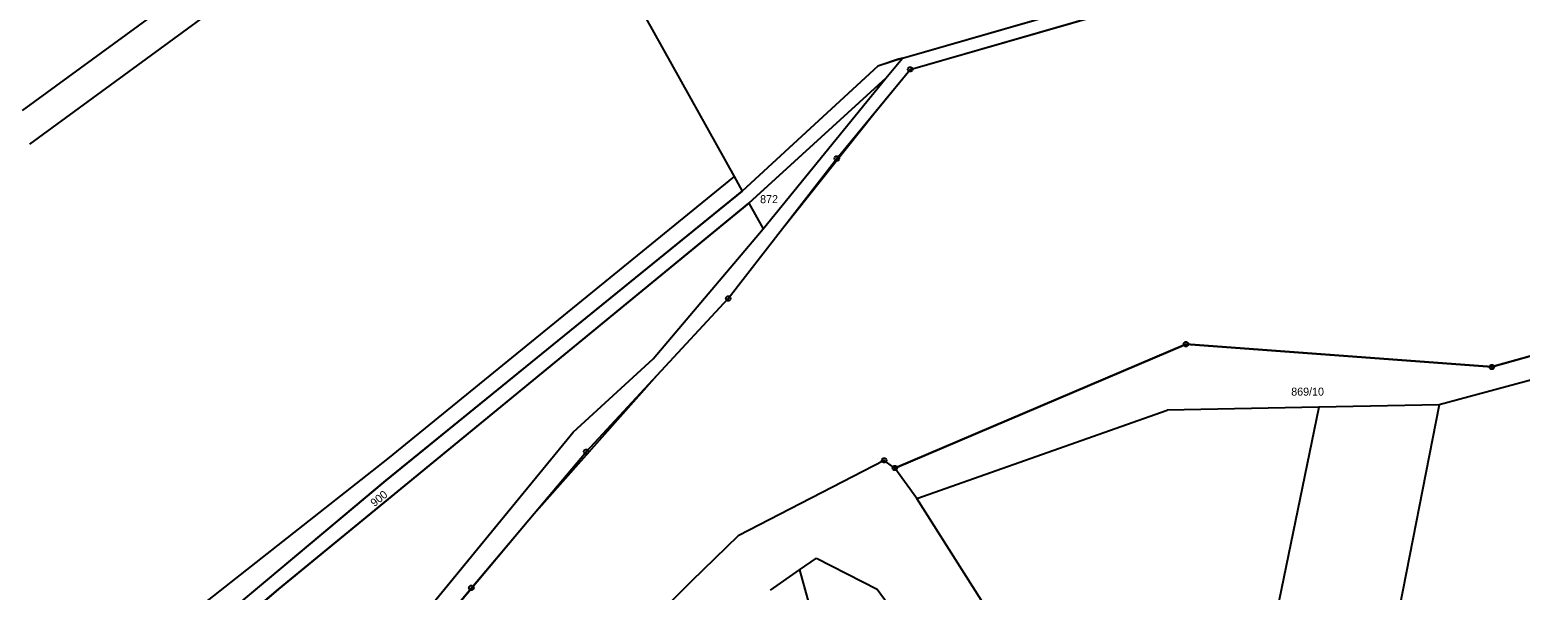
# Model space of a CAD drawing. Extents: x -593358 to -590116, y -1072518 to -1068420.
# Drawn here: x -591775.9 to -591459.2, y -1069563 to -1069443.9 of the extents above; entities that cross this region are included whole.
import ezdxf

# ---------------------------------------------------------------- set-up
doc = ezdxf.new("R2010")
doc.units = 0
for name, color, linetype in [('lesy', 7, 'Continuous'), ('Parcela KN', 7, 'Continuous'), ('Parcela ZE', 7, 'Continuous'), ('Parcelní číslo', 7, 'Continuous'), ('Vrstva 24', 7, 'Continuous')]:
    doc.layers.add(name, color=color, linetype=linetype)

msp = doc.modelspace()

# ---------------------------------------------------------------- linework, layer by layer
at = {"layer": 'lesy'}
for points in [[(-591788.24, -1069736.49), (-591785.88, -1069723.95), (-591770.24, -1069699.53), (-591745.76, -1069655.58), (-591713.32, -1069593.91), (-591660.42, -1069529.42), (-591643.41, -1069513.81), (-591620.08, -1069486.21), (-591594.04, -1069454.19), (-591590.48, -1069449.89), (-591534.28, -1069433.71), (-591478.08, -1069417.53), (-591424.765, -1069411.93), (-591371.45, -1069406.33), (-591306.82, -1069370.55), (-591242.19, -1069334.77), (-591205.03, -1069324.48), (-591167.87, -1069314.19)], [(-591802.62, -1069827.95), (-591794.135, -1069782.015), (-591785.65, -1069736.08), (-591783.62, -1069725.11), (-591767.53, -1069699.66), (-591757.115, -1069680.815), (-591746.7, -1069661.97), (-591735.41, -1069640.745), (-591717.8, -1069606.51), (-591696.575, -1069579.88), (-591669.865, -1069548.015), (-591642.575, -1069517.265), (-591627.48, -1069500.99), (-591615.95, -1069486.12), (-591596.625, -1069461.785), (-591588.83, -1069452.32), (-591533.62, -1069436.365), (-591478.41, -1069420.41), (-591423.035, -1069414.925), (-591367.66, -1069409.44), (-591304.685, -1069373.225), (-591241.71, -1069337.01), (-591203.8, -1069327.095), (-591165.89, -1069317.18)], [(-591591.108, -1069450.045), (-591595.71, -1069451.61), (-591610.115, -1069464.89), (-591624.52, -1069478.17), (-591662.39, -1069508.92), (-591700.26, -1069539.67), (-591751.9, -1069582.96), (-591784.05, -1069616.83), (-591816.2, -1069650.7), (-591837.52, -1069674.625), (-591858.84, -1069698.55), (-591874.49, -1069718.645), (-591890.14, -1069738.74), (-591895.04, -1069747.01)], [(-591895.04, -1069747.01), (-591888.92, -1069743.07), (-591872.55, -1069721.865), (-591856.18, -1069700.66), (-591838.67, -1069681.295), (-591821.16, -1069661.93), (-591789.56, -1069627.41), (-591749.53, -1069585.31), (-591723.03, -1069562.78), (-591673.06, -1069521.75), (-591623.09, -1069480.72), (-591594.04, -1069454.19)], [(-591592.11, -1069537.01), (-591561.17, -1069523.855), (-591530.23, -1069510.7), (-591497.75, -1069513.12), (-591465.27, -1069515.54), (-591430.77, -1069505.84), (-591390.345, -1069505.965), (-591349.92, -1069506.09), (-591332.54, -1069510.29), (-591310.14, -1069525.05), (-591290.51, -1069524.43), (-591261.96, -1069540.9)]]:
    msp.add_lwpolyline(points, dxfattribs=at)
at = {"layer": 'Parcela KN'}
for p, q in [((-591590.48, -1069449.89), (-591478.08, -1069417.53)), ((-591775.88, -1069468.22), (-591707.35, -1069418.01)), ((-591588.83, -1069452.32), (-591478.41, -1069420.41)), ((-591777.41, -1069461.05), (-591745.71, -1069437.89)), ((-591647.09, -1069437.74), (-591626.24, -1069475.09)), ((-591595.71, -1069451.61), (-591624.52, -1069478.17)), ((-591604.42, -1069471.25), (-591588.83, -1069452.32)), ((-591590.48, -1069449.89), (-591595.71, -1069451.61)), ((-591594.04, -1069454.19), (-591590.48, -1069449.89)), ((-591594.04, -1069454.19), (-591623.09, -1069480.72)), ((-591620.08, -1069486.21), (-591594.04, -1069454.19)), ((-591627.48, -1069500.99), (-591604.42, -1069471.25)), ((-591626.24, -1069475.09), (-591699.87, -1069535.04)), ((-591626.24, -1069475.09), (-591624.52, -1069478.17)), ((-591623.09, -1069480.72), (-591723.03, -1069562.78)), ((-591700.26, -1069539.67), (-591624.52, -1069478.17)), ((-591623.09, -1069480.72), (-591620.08, -1069486.21)), ((-591643.41, -1069513.81), (-591620.08, -1069486.21)), ((-591657.67, -1069533.54), (-591627.48, -1069500.99)), ((-591430.77, -1069505.84), (-591465.27, -1069515.54)), ((-591530.23, -1069510.7), (-591592.11, -1069537.01)), ((-591465.27, -1069515.54), (-591530.23, -1069510.7)), ((-591660.42, -1069529.42), (-591643.41, -1069513.81)), ((-591449.69, -1069516.34), (-591476.43, -1069523.56)), ((-591587.43, -1069543.5), (-591534.22, -1069524.74)), ((-591502.02, -1069524.1), (-591534.22, -1069524.74)), ((-591476.43, -1069523.56), (-591502.02, -1069524.1)), ((-591713.32, -1069593.91), (-591660.42, -1069529.42)), ((-591682.06, -1069562.49), (-591657.67, -1069533.54)), ((-591699.87, -1069535.04), (-591753.31, -1069577.11)), ((-591594.37, -1069535.4), (-591625.38, -1069551.44)), ((-591592.11, -1069537.01), (-591594.37, -1069535.4)), ((-591587.43, -1069543.5), (-591592.11, -1069537.01)), ((-591751.9, -1069582.96), (-591700.26, -1069539.67)), ((-591569.68, -1069571.48), (-591587.43, -1069543.5)), ((-591625.38, -1069551.44), (-591635.39, -1069561.16)), ((-591612.32, -1069558.66), (-591608.72, -1069556.16)), ((-591608.72, -1069556.16), (-591595.82, -1069562.77)), ((-591618.55, -1069563), (-591612.32, -1069558.66)), ((-591612.32, -1069558.66), (-591586.8, -1069652.16)), ((-591723.03, -1069562.78), (-591749.53, -1069585.31)), ((-591711.09, -1069597.27), (-591682.06, -1069562.49)), ((-591635.39, -1069561.16), (-591655.03, -1069580.59)), ((-591595.82, -1069562.77), (-591584.56, -1069578.15))]:
    msp.add_line(p, q, dxfattribs=at)
at = {"layer": 'Parcela ZE'}
for p, q in [((-591502.02, -1069524.1), (-591523.19, -1069626.8)), ((-591476.43, -1069523.56), (-591498.11, -1069634.12))]:
    msp.add_line(p, q, dxfattribs=at)
at = {"layer": 'Vrstva 24'}
for p, q in [((-591588.95, -1069452.32), (-591588.71, -1069452.32)), ((-591604.54, -1069471.25), (-591604.3, -1069471.25)), ((-591627.6, -1069500.99), (-591627.36, -1069500.99)), ((-591530.35, -1069510.7), (-591530.11, -1069510.7)), ((-591465.39, -1069515.54), (-591465.15, -1069515.54)), ((-591657.79, -1069533.54), (-591657.55, -1069533.54)), ((-591594.49, -1069535.4), (-591594.25, -1069535.4)), ((-591592.23, -1069537.01), (-591591.99, -1069537.01)), ((-591682.18, -1069562.49), (-591681.94, -1069562.49))]:
    msp.add_line(p, q, dxfattribs=at)
for points in [[(-591588.68, -1069451.84), (-591588.43, -1069452.02), (-591588.33, -1069452.31), (-591588.43, -1069452.6), (-591588.68, -1069452.78), (-591588.99, -1069452.78), (-591589.24, -1069452.6), (-591589.34, -1069452.31), (-591589.24, -1069452.02), (-591588.99, -1069451.84)], [(-591604.27, -1069470.77), (-591604.02, -1069470.95), (-591603.92, -1069471.24), (-591604.02, -1069471.53), (-591604.27, -1069471.71), (-591604.58, -1069471.71), (-591604.83, -1069471.53), (-591604.93, -1069471.24), (-591604.83, -1069470.95), (-591604.58, -1069470.77)], [(-591627.33, -1069500.51), (-591627.08, -1069500.69), (-591626.98, -1069500.98), (-591627.08, -1069501.27), (-591627.33, -1069501.45), (-591627.64, -1069501.45), (-591627.89, -1069501.27), (-591627.99, -1069500.98), (-591627.89, -1069500.69), (-591627.64, -1069500.51)], [(-591530.08, -1069510.22), (-591529.83, -1069510.4), (-591529.73, -1069510.69), (-591529.83, -1069510.98), (-591530.08, -1069511.16), (-591530.39, -1069511.16), (-591530.64, -1069510.98), (-591530.74, -1069510.69), (-591530.64, -1069510.4), (-591530.39, -1069510.22)], [(-591465.12, -1069515.06), (-591464.87, -1069515.24), (-591464.77, -1069515.53), (-591464.87, -1069515.82), (-591465.12, -1069516), (-591465.43, -1069516), (-591465.68, -1069515.82), (-591465.78, -1069515.53), (-591465.68, -1069515.24), (-591465.43, -1069515.06)], [(-591657.52, -1069533.06), (-591657.27, -1069533.24), (-591657.17, -1069533.53), (-591657.27, -1069533.82), (-591657.52, -1069534), (-591657.83, -1069534), (-591658.08, -1069533.82), (-591658.18, -1069533.53), (-591658.08, -1069533.24), (-591657.83, -1069533.06)], [(-591594.22, -1069534.92), (-591593.97, -1069535.1), (-591593.87, -1069535.39), (-591593.97, -1069535.68), (-591594.22, -1069535.86), (-591594.53, -1069535.86), (-591594.78, -1069535.68), (-591594.88, -1069535.39), (-591594.78, -1069535.1), (-591594.53, -1069534.92)], [(-591591.96, -1069536.53), (-591591.71, -1069536.71), (-591591.61, -1069537), (-591591.71, -1069537.29), (-591591.96, -1069537.47), (-591592.27, -1069537.47), (-591592.52, -1069537.29), (-591592.62, -1069537), (-591592.52, -1069536.71), (-591592.27, -1069536.53)], [(-591681.91, -1069562.01), (-591681.66, -1069562.19), (-591681.56, -1069562.48), (-591681.66, -1069562.77), (-591681.91, -1069562.95), (-591682.22, -1069562.95), (-591682.47, -1069562.77), (-591682.57, -1069562.48), (-591682.47, -1069562.19), (-591682.22, -1069562.01)]]:
    msp.add_lwpolyline(points, close=True, dxfattribs=at)

# ---------------------------------------------------------------- texts
at = {"layer": 'Parcelní číslo'}
for s, p in [('872', (-591620.724, -1069480.73)), ('869/10', (-591507.888, -1069521.63))]:
    msp.add_text(s, height=1.7, dxfattribs=at).set_placement(p)
msp.add_text('900', height=1.7, rotation=38.96113, dxfattribs=at).set_placement((-591702.651, -1069545.342))

doc.saveas('drawing.dxf')
